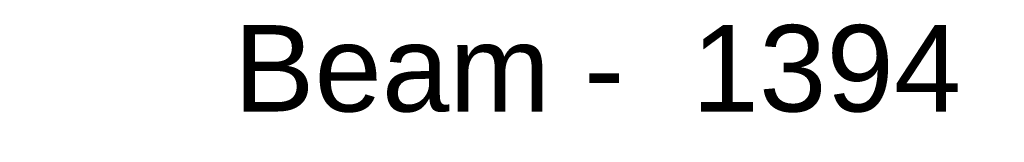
# Model space of a CAD drawing. Header units: millimetres. Extents: x -2623 to 24971, y -2173 to 12621.
# Tile 365 of 656: x 749.9001 to 750.0703, y 474.247 to 474.2683. Entities that reach past the tile are written whole.
import ezdxf

# ---------------------------------------------------------------- set-up
doc = ezdxf.new("R2010")
doc.units = ezdxf.units.MM
for name, color, linetype, lineweight in [('Beam Dimensions', 4, 'Continuous', 5), ('Beam Dimensions @ 0.01', 4, 'Continuous', 5), ('Workstation - Top', 4, 'Continuous', 5)]:
    doc.layers.add(name, color=color, linetype=linetype, lineweight=lineweight)
doc.styles.add('Arial-1.500', font='txt', dxfattribs={"height": 1.5})
doc.dimstyles.new('Dim-Style 1', dxfattribs={"dimtxt": 0.18, "dimasz": 1, "dimexe": 0.5, "dimexo": 0, "dimgap": 1, "dimtad": 1, "dimdec": 0, "dimzin": 0, "dimdsep": 46, "dimtxsty": 'Arial-1.500', "dimblk": 'OBLIQUE', "dimcen": 0.09, "dimclrd": 4, "dimclre": 4, "dimclrt": 4, "dimadec": 0, "dimazin": 0, "dimtfac": 1, "dimtdec": 4, "dimtmove": 0, "dimatfit": 1, "dimfxl": 1, "dimfxlon": 1, "dimtolj": 1, "dimtzin": 0, "dimlwd": 5, "dimlwe": 5, "dimarcsym": 0})

# ---------------------------------------------------------------- blocks, each defined once
blk = doc.blocks.new('_Oblique')
at = {"color": 0, "linetype": 'ByBlock', "lineweight": -2}
blk.add_line((-0.5, -0.5), (0.5, 0.5), dxfattribs=at)
blk = doc.blocks.new('*D13')
at = {"layer": 'Beam Dimensions', "color": 4, "linetype": 'Continuous', "lineweight": 5}
for p, q in [((53, 474.25209), (53, 474.23709)), ((1447, 474.25209), (1447, 474.23709)), ((53, 474.24209), (1447, 474.24209))]:
    blk.add_line(p, q, dxfattribs=at)
at = {"layer": 'Defpoints', "color": 0}
for p in [(53, 587.5), (1447, 587.5), (1447, 474.24209)]:
    blk.add_point(p, dxfattribs=at)
at = {"layer": 'Beam Dimensions', "color": 4, "lineweight": 5, "xscale": 0.01, "yscale": 0.01, "zscale": 0.01, "rotation": 180}
blk.add_blockref('_Oblique', (53, 474.24209), dxfattribs=at)
at = {"layer": 'Beam Dimensions', "color": 4, "lineweight": 5, "xscale": 0.01, "yscale": 0.01, "zscale": 0.01}
blk.add_blockref('_Oblique', (1447, 474.24209), dxfattribs=at)
at = {"layer": 'Beam Dimensions', "color": 4, "insert": (750, 474.25975), "char_height": 0.015, "attachment_point": 5, "style": 'Arial-1.500'}
blk.add_mtext('\\A1;Beam -  1394', dxfattribs=at)
blk = doc.blocks.new('*U167')
at = {"layer": 'Beam Dimensions @ 0.01'}
dim = blk.add_linear_dim(base=(1447, 474.24209), p1=(53, 587.5), p2=(1447, 587.5), text='Beam -  <>', dimstyle='Dim-Style 1', override={"dimscale": 0.01}, dxfattribs=at)
dim.commit()
dim.dimension.update_dxf_attribs({"geometry": '*D13', "text_midpoint": (750, 474.25975)})

msp = doc.modelspace()

# ---------------------------------------------------------------- block references
at = {"layer": 'Beam Dimensions'}
msp.add_blockref('*U167', (0, 0), dxfattribs=at)

# ---------------------------------------------------------------- meshes
at = {"layer": 'Workstation - Top'}
mesh = msp.add_polyface(dxfattribs=at)
corners = [(0, 0, 695), (1500, 0, 695), (1500, 1200, 695), (0, 1200, 695), (0, 0, 720), (1500, 0, 720), (1500, 1200, 720), (0, 1200, 720)]
mesh.append_faces([[corners[k] for k in face] for face in [(0, 1, 5, 4), (1, 2, 6, 5), (2, 3, 7, 6), (3, 0, 4, 7), (0, 3, 2, 1), (4, 5, 6, 7)]])

doc.saveas('drawing.dxf')
